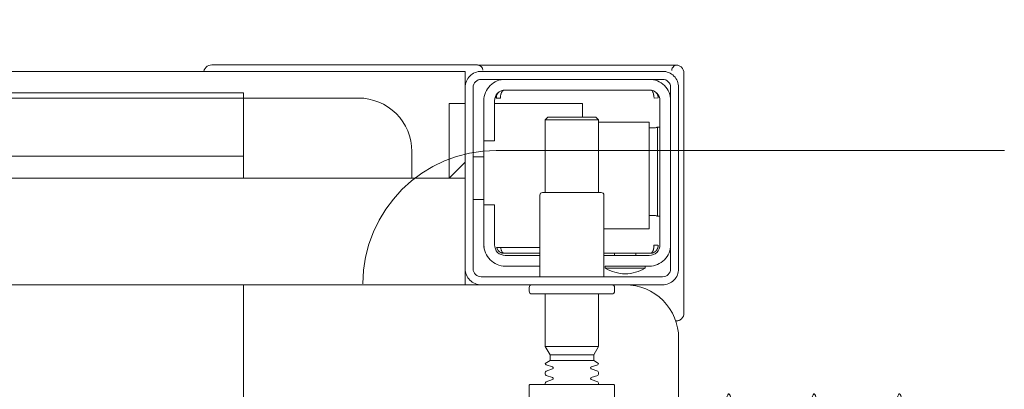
# Model space of a CAD drawing. Header units: millimetres. Extents: x 23192 to 177760, y -399809 to -79279.
# Tile 724 of 868: x 73841.08 to 73859.53, y -194626.56 to -194619.64. Entities that reach past the tile are written whole.
import ezdxf

# ---------------------------------------------------------------- set-up
doc = ezdxf.new("R2010")
doc.units = ezdxf.units.MM
doc.linetypes.add('HIDDEN2', pattern=[4.7625, 3.175, -1.5875])
doc.layers.get('0').update_dxf_attribs({"lineweight": 0})
doc.layers.add('!! 2_WYBURZENIA DO REMONTU', color=7, linetype='Continuous', lineweight=0, true_color=0x4d4d4d, plot=False)
doc.layers.add('!! wymiary osi', color=250, linetype='Continuous', lineweight=9)
doc.layers.add('!!_@ wypos sanit nd', color=7, linetype='Continuous', lineweight=0, plot=False)
doc.styles.add('TXT', font='simplex.shx')
doc.dimstyles.new('DIM50', dxfattribs={"dimscale": 5, "dimtxt": 2.5, "dimasz": 1.5, "dimexe": 0, "dimexo": 0, "dimgap": 0.5, "dimtad": 1, "dimdec": 4, "dimrnd": 0.5, "dimdsep": 46, "dimtxsty": 'TXT', "dimblk1": 'TICK1', "dimblk2": 'TICK1', "dimsah": 1, "dimcen": 0, "dimse1": 1, "dimse2": 1, "dimclrd": 1, "dimclre": 7, "dimclrt": 9, "dimadec": 0, "dimazin": 0, "dimtfac": 1, "dimtdec": 4, "dimtmove": 2, "dimatfit": 3, "dimldrblk": 'TICK1', "dimfxl": 1, "dimtolj": 1, "dimarcsym": 0})

# ---------------------------------------------------------------- blocks, each defined once
blk = doc.blocks.new('A$Cff2eaf8b')
for points in [[(-0.188, 0.06265), (-0.188, -0.01362, 0.414214), (-0.1878, -0.01382), (-0.17545, -0.01382), (-0.1722, -0.01382, 0.414214), (-0.172, -0.01362), (-0.172, -0.00982)], [(-0.15993, -0.0325), (-0.17249, -0.0325, 0.405519), (-0.172, -0.032), (-0.172, -0.0313, 0.414214), (-0.1725, -0.0308), (-0.1875, -0.0308, 0.414214), (-0.188, -0.0313), (-0.188, -0.032, 0.405519), (-0.18751, -0.0325), (-0.19, -0.0325, -0.414214), (-0.2, -0.0225), (-0.2, 0.0575, -0.266001), (-0.19506, 0.06612)], [(-0.185, -0.01382), (-0.185, -0.01406, -0.050055), (-0.18485, -0.01432), (-0.18364, -0.01473, -0.719897), (-0.18364, -0.01511), (-0.18485, -0.01552, -0.050055), (-0.185, -0.01578), (-0.185, -0.01606, -0.050055), (-0.18485, -0.01632), (-0.18364, -0.01673, -0.719897), (-0.18364, -0.01711), (-0.18485, -0.01752, -0.050055), (-0.185, -0.01778), (-0.1841, -0.0183), (-0.1841, -0.01936), (-0.185, -0.02092), (-0.185, -0.0308)], [(-0.175, -0.01382), (-0.175, -0.01406, 0.050055), (-0.17515, -0.01432), (-0.17636, -0.01473, 0.719897), (-0.17636, -0.01511), (-0.17515, -0.01552, 0.050055), (-0.175, -0.01578), (-0.175, -0.01606, 0.050055), (-0.17515, -0.01632), (-0.17636, -0.01673, 0.719897), (-0.17636, -0.01711), (-0.17515, -0.01752, 0.050055), (-0.175, -0.01778), (-0.1759, -0.0183), (-0.1759, -0.01936), (-0.175, -0.02092), (-0.175, -0.0308)], [(-0.19945, -0.02578, 0.170835), (-0.20011, -0.02584)], [(-0.20011, -0.02584, 0.091301), (-0.20056, -0.02614, 0.198909), (-0.20099, -0.02721)], [(-0.18625, -0.03562, 0.119096), (-0.19, -0.03454, 0.119096), (-0.19375, -0.03562)], [(-0.186, -0.034), (-0.186, -0.0493, 0.414214), (-0.1855, -0.0498), (-0.1745, -0.0498, 0.414214), (-0.174, -0.0493), (-0.174, -0.034)], [(-0.1985, -0.04, -0.414214), (-0.1945, -0.036), (-0.18625, -0.036), (-0.18625, -0.03562), (-0.19375, -0.03562), (-0.19375, -0.036)], [(-0.174, -0.036), (-0.1675, -0.036, -0.414214), (-0.1635, -0.04), (-0.16353, -0.0395)], [(-0.186, -0.038), (-0.1945, -0.038, 0.414214), (-0.1965, -0.04), (-0.1965, -0.067, 0.414214), (-0.1945, -0.069), (-0.1675, -0.069, 0.414214), (-0.1655, -0.067), (-0.1655, -0.0595), (-0.1635, -0.0595), (-0.1635, -0.04)], [(-0.1635, -0.0475), (-0.1655, -0.0475), (-0.1655, -0.04, 0.414214), (-0.1675, -0.038), (-0.174, -0.038)], [(-0.1945, -0.06193), (-0.19515, -0.06194), (-0.19542, -0.06194), (-0.1956, -0.06194), (-0.19567, -0.06194, 0.116465), (-0.19589, -0.062), (-0.19601, -0.06205), (-0.19601, -0.04535), (-0.19589, -0.0454, 0.116465), (-0.19567, -0.04546), (-0.19542, -0.04546), (-0.19515, -0.04546), (-0.1945, -0.04547)], [(-0.15, -0.0525), (-0.15, -0.0575, 0.414214), (-0.14, -0.0675), (-0.11847, -0.0675), (-0.11847, -0.0525)], [(-0.1675, -0.071, 0.414214), (-0.1635, -0.067), (-0.1635, -0.0595)], [(-0.1985, -0.067, 0.414214), (-0.1945, -0.071)], [(-0.20099, -0.0722, 0.198909), (-0.20056, -0.07326, 0.091301), (-0.20011, -0.07356)], [(-0.16237, -0.07369), (-0.1625, -0.07369), (-0.16269, -0.07369), (-0.16294, -0.07369), (-0.16323, -0.07369), (-0.16357, -0.07369), (-0.16393, -0.07369), (-0.16428, -0.07369), (-0.19771, -0.07369), (-0.19841, -0.07369), (-0.19903, -0.07369), (-0.19948, -0.07369), (-0.19961, -0.07369), (-0.19973, -0.07367), (-0.19984, -0.07365), (-0.20003, -0.07359, 0.517033), (-0.1987, -0.07266)], [(-0.1633, -0.0727, 0.412536), (-0.1623, -0.0737), (-0.11251, -0.0737), (-0.11222, -0.07367), (-0.11194, -0.07358), (-0.11168, -0.07345), (-0.11145, -0.07326), (-0.11126, -0.07304), (-0.11112, -0.07278), (-0.11104, -0.0725)]]:
    blk.add_lwpolyline(points, format="xyb")
for points in [[(-0.11847, -0.0325), (-0.11847, 0.0575), (0.11153, 0.0575), (0.11153, -0.0325)], [(-0.1841, -0.0183), (-0.1759, -0.0183)], [(-0.1759, -0.01936), (-0.1841, -0.01936)], [(-0.175, -0.02092), (-0.185, -0.02092)], [(-0.20001, -0.0258), (-0.19988, -0.02576), (-0.19976, -0.02573), (-0.19963, -0.02571), (-0.19948, -0.02571)], [(-0.20099, -0.02721), (-0.20099, -0.0722)], [(-0.16, -0.0355), (-0.16, -0.0325), (0.16, -0.0325), (0.16, -0.0355)], [(-0.16, -0.0485), (-0.16, -0.0365)], [(-0.19478, -0.0384), (-0.186, -0.0384)], [(-0.192, -0.038), (-0.192, -0.0384)], [(-0.188, -0.038), (-0.188, -0.0384)], [(-0.16664, -0.0395), (-0.16666, -0.03934), (-0.16669, -0.03923), (-0.16672, -0.03912), (-0.16675, -0.03902), (-0.16679, -0.03892), (-0.16684, -0.03881), (-0.16689, -0.03872), (-0.16695, -0.03863), (-0.16702, -0.03855), (-0.1671, -0.03848), (-0.16718, -0.03843), (-0.16729, -0.0384), (-0.16718, -0.03841), (-0.16708, -0.03842), (-0.16696, -0.03845), (-0.16686, -0.03848), (-0.16677, -0.03851), (-0.16666, -0.03856), (-0.16657, -0.03861), (-0.16646, -0.03868), (-0.16636, -0.03876), (-0.16627, -0.03884), (-0.16618, -0.03894), (-0.1661, -0.03904), (-0.16603, -0.03915), (-0.16598, -0.03926), (-0.16593, -0.03938), (-0.16589, -0.0395), (-0.174, -0.0395)], [(-0.174, -0.0384), (-0.16722, -0.0384)], [(-0.185, -0.063), (-0.1945, -0.063), (-0.1945, -0.043), (-0.186, -0.043)], [(-0.19591, -0.04539), (-0.19602, -0.04539), (-0.19616, -0.04539), (-0.19632, -0.04539), (-0.1965, -0.04539)], [(-0.185, -0.0498), (-0.185, -0.06342), (-0.1845, -0.06392), (-0.1755, -0.06392), (-0.175, -0.06342), (-0.175, -0.0498)], [(-0.1615, -0.0485), (-0.1635, -0.0485)], [(0.16, -0.0555), (0.157, -0.0525), (0.16, -0.0525), (-0.16, -0.0525), (-0.157, -0.0525), (-0.16, -0.0555)], [(-0.157, -0.0525), (-0.157, -0.0665), (-0.16, -0.0665)], [(0.10602, -0.0525), (0.10602, -0.05658), (-0.11847, -0.05658)], [(-0.1615, -0.0565), (-0.1635, -0.0565)], [(-0.1965, -0.06201), (-0.19632, -0.06201), (-0.19616, -0.06201), (-0.19602, -0.06201), (-0.19591, -0.06201)], [(-0.175, -0.06342), (-0.185, -0.06342)], [(-0.182, -0.06392), (-0.182, -0.0665), (-0.1655, -0.0665)], [(-0.16636, -0.06865), (-0.16625, -0.06854), (-0.16619, -0.06847), (-0.16612, -0.06839), (-0.16606, -0.0683), (-0.16601, -0.0682), (-0.16596, -0.06811), (-0.16592, -0.06801), (-0.16589, -0.0679), (-0.16586, -0.0678), (-0.16584, -0.06769), (-0.16583, -0.06759), (-0.16583, -0.06749), (-0.16593, -0.0675), (-0.16607, -0.0675), (-0.1663, -0.0675), (-0.16641, -0.0675), (-0.16651, -0.0675), (-0.16661, -0.0675), (-0.16661, -0.0676), (-0.16662, -0.0677), (-0.16663, -0.0678), (-0.16664, -0.0679), (-0.16665, -0.068), (-0.16667, -0.06811), (-0.1667, -0.06821), (-0.16673, -0.06831), (-0.16676, -0.06841), (-0.1668, -0.06852), (-0.16685, -0.06862), (-0.1669, -0.06871), (-0.16697, -0.0688), (-0.16704, -0.06887), (-0.16712, -0.06893), (-0.16725, -0.069), (-0.19475, -0.069), (-0.19493, -0.0689), (-0.19501, -0.06882), (-0.19508, -0.06874), (-0.19513, -0.06865), (-0.19518, -0.06855), (-0.19522, -0.06846), (-0.19526, -0.06835), (-0.19529, -0.06825), (-0.19532, -0.06813), (-0.19534, -0.06803), (-0.19536, -0.06793), (-0.19537, -0.06783), (-0.19538, -0.06772), (-0.19539, -0.0676), (-0.19539, -0.0675), (-0.19617, -0.06751), (-0.19616, -0.06762), (-0.19615, -0.06772), (-0.19613, -0.06783), (-0.19611, -0.06793), (-0.19607, -0.06803), (-0.19603, -0.06813), (-0.19598, -0.06823), (-0.19593, -0.06832), (-0.19586, -0.06841), (-0.19579, -0.06849), (-0.19572, -0.06857), (-0.19563, -0.06865)], [(-0.03305, -0.0725), (-0.16, -0.0725), (-0.16, -0.0695)]]:
    blk.add_lwpolyline(points)
for points in [[(-0.2, -0.0695), (-0.2, -0.0355, -0.414214), (-0.197, -0.0325), (-0.163, -0.0325, -0.414214), (-0.16, -0.0355), (-0.16, -0.0695, -0.414214), (-0.163, -0.0725), (-0.197, -0.0725, -0.414214)], [(-0.1615, -0.0355), (-0.1615, -0.0695, -0.414214), (-0.163, -0.071), (-0.197, -0.071, -0.414214), (-0.1985, -0.0695), (-0.1985, -0.0355, -0.414214), (-0.197, -0.034), (-0.163, -0.034, -0.414214)]]:
    blk.add_lwpolyline(points, format="xyb", close=True)
for points in [[(-0.19467, -0.0384), (-0.19467, -0.0384), (-0.19467, -0.0384), (-0.19466, -0.0384), (-0.19466, -0.0384), (-0.19466, -0.0384), (-0.19466, -0.0384), (-0.19466, -0.0384), (-0.19466, -0.0384), (-0.19466, -0.0384), (-0.19466, -0.0384), (-0.19466, -0.0384), (-0.19466, -0.0384), (-0.19466, -0.0384), (-0.19466, -0.0384), (-0.19467, -0.0384), (-0.19467, -0.0384), (-0.19467, -0.0384), (-0.19467, -0.0384), (-0.19467, -0.0384), (-0.19468, -0.0384), (-0.19468, -0.0384), (-0.19468, -0.0384), (-0.19469, -0.0384), (-0.1947, -0.0384), (-0.19471, -0.0384), (-0.19471, -0.0384), (-0.19471, -0.0384), (-0.19471, -0.0384), (-0.19472, -0.0384), (-0.19472, -0.0384), (-0.19472, -0.0384), (-0.19472, -0.03841), (-0.19473, -0.03841), (-0.19473, -0.03841), (-0.19473, -0.03841), (-0.19473, -0.03841), (-0.19473, -0.03841), (-0.19474, -0.03841), (-0.19474, -0.03841), (-0.19474, -0.03841), (-0.19474, -0.03841), (-0.19474, -0.03841), (-0.19474, -0.03841), (-0.19475, -0.03841), (-0.19475, -0.03841), (-0.19475, -0.03841), (-0.19475, -0.03841), (-0.19476, -0.03841), (-0.19476, -0.03841), (-0.19476, -0.03841), (-0.19476, -0.03841), (-0.19477, -0.03842), (-0.19477, -0.03842), (-0.19477, -0.03842), (-0.19478, -0.03842), (-0.19479, -0.03842), (-0.19479, -0.03842), (-0.1948, -0.03843), (-0.19481, -0.03843), (-0.19481, -0.03843), (-0.19482, -0.03844), (-0.19483, -0.03844), (-0.19484, -0.03844), (-0.19484, -0.03845), (-0.19485, -0.03845), (-0.19486, -0.03845), (-0.19486, -0.03846), (-0.19487, -0.03846), (-0.19488, -0.03847), (-0.19489, -0.03847), (-0.19489, -0.03848), (-0.1949, -0.03848), (-0.19491, -0.03849), (-0.19491, -0.03849), (-0.19492, -0.0385), (-0.19493, -0.0385), (-0.19493, -0.03851), (-0.19494, -0.03851), (-0.19495, -0.03852), (-0.19495, -0.03852), (-0.19496, -0.03853), (-0.19497, -0.03854), (-0.19497, -0.03854), (-0.19498, -0.03855), (-0.19499, -0.03856), (-0.19499, -0.03856), (-0.195, -0.03857), (-0.19501, -0.03858), (-0.19501, -0.03859), (-0.19502, -0.03859), (-0.19503, -0.0386), (-0.19503, -0.03861), (-0.19504, -0.03862), (-0.19505, -0.03862), (-0.19505, -0.03863), (-0.19506, -0.03864), (-0.19507, -0.03865), (-0.19507, -0.03866), (-0.19508, -0.03867), (-0.19508, -0.03868), (-0.19509, -0.03869), (-0.1951, -0.03869), (-0.1951, -0.0387), (-0.19511, -0.03871), (-0.19511, -0.03872), (-0.19512, -0.03873), (-0.19512, -0.03874), (-0.19513, -0.03875), (-0.19514, -0.03876), (-0.19514, -0.03877), (-0.19515, -0.03878), (-0.19515, -0.03879), (-0.19516, -0.0388), (-0.19516, -0.03881), (-0.19517, -0.03882), (-0.19517, -0.03884), (-0.19518, -0.03885), (-0.19518, -0.03886), (-0.19519, -0.03887), (-0.1952, -0.03888), (-0.1952, -0.03889), (-0.19521, -0.0389), (-0.19521, -0.03891), (-0.19521, -0.03893), (-0.19522, -0.03894), (-0.19522, -0.03895), (-0.19523, -0.03896), (-0.19523, -0.03897), (-0.19524, -0.03899), (-0.19524, -0.039), (-0.19525, -0.03901), (-0.19525, -0.03902), (-0.19526, -0.03905), (-0.19527, -0.03907), (-0.19528, -0.0391), (-0.19528, -0.03912), (-0.19529, -0.03915), (-0.1953, -0.03918), (-0.19531, -0.0392), (-0.19531, -0.03923), (-0.19532, -0.03926), (-0.19532, -0.03928), (-0.19533, -0.03931), (-0.19533, -0.03933), (-0.19534, -0.03936), (-0.19534, -0.03939), (-0.19535, -0.03941), (-0.19535, -0.03944), (-0.19536, -0.03947), (-0.19536, -0.03949), (-0.19536, -0.03952), (-0.19537, -0.03955), (-0.19537, -0.03957), (-0.19537, -0.0396), (-0.19537, -0.03961), (-0.19537, -0.03962), (-0.19538, -0.03963), (-0.19538, -0.03963), (-0.19538, -0.03964), (-0.19538, -0.03965), (-0.19538, -0.03965), (-0.19538, -0.03966), (-0.19538, -0.03966), (-0.19538, -0.03967), (-0.19538, -0.03967), (-0.19538, -0.03968), (-0.19538, -0.03969), (-0.19538, -0.03969), (-0.19538, -0.0397), (-0.19538, -0.0397), (-0.19538, -0.0397), (-0.19538, -0.03971), (-0.19538, -0.03971), (-0.19538, -0.03972), (-0.19538, -0.03972), (-0.19538, -0.03972), (-0.19538, -0.03973), (-0.19538, -0.03973), (-0.19538, -0.03973), (-0.19538, -0.03974), (-0.19538, -0.03974), (-0.19538, -0.03974), (-0.19538, -0.03974), (-0.19538, -0.03975), (-0.19538, -0.03975), (-0.19538, -0.03975), (-0.19538, -0.03976), (-0.19538, -0.03976), (-0.19538, -0.03977), (-0.19538, -0.03977), (-0.19539, -0.03978), (-0.19539, -0.03978), (-0.19539, -0.03979), (-0.19539, -0.03979), (-0.19539, -0.03979), (-0.19539, -0.0398), (-0.19539, -0.0398), (-0.19539, -0.03981), (-0.19539, -0.03981), (-0.19539, -0.03982), (-0.19538, -0.03982), (-0.19538, -0.03983), (-0.19538, -0.03983), (-0.19538, -0.03984), (-0.19538, -0.03984), (-0.19538, -0.03984), (-0.19538, -0.03985), (-0.19538, -0.03986), (-0.19538, -0.03986), (-0.19538, -0.03987), (-0.19538, -0.03987), (-0.19538, -0.03987), (-0.19538, -0.03988), (-0.19538, -0.03988), (-0.19538, -0.03989), (-0.19538, -0.03989), (-0.19538, -0.03989), (-0.19538, -0.03989), (-0.19538, -0.0399), (-0.19538, -0.0399), (-0.19539, -0.0399), (-0.19539, -0.0399), (-0.19539, -0.0399), (-0.19539, -0.0399), (-0.19539, -0.0399), (-0.19539, -0.03991), (-0.1954, -0.03991), (-0.1954, -0.03991), (-0.1954, -0.03991), (-0.1954, -0.03991), (-0.1954, -0.03991), (-0.19541, -0.03991), (-0.19541, -0.03991), (-0.19542, -0.03991), (-0.19542, -0.03991), (-0.19543, -0.0399), (-0.19544, -0.0399), (-0.19545, -0.0399), (-0.19545, -0.0399), (-0.19546, -0.0399), (-0.19546, -0.0399), (-0.19547, -0.0399), (-0.19547, -0.0399), (-0.19548, -0.0399), (-0.19549, -0.0399), (-0.1955, -0.0399), (-0.1955, -0.0399), (-0.19551, -0.0399), (-0.19552, -0.0399), (-0.19553, -0.0399), (-0.19554, -0.0399), (-0.19555, -0.0399), (-0.19556, -0.0399), (-0.19557, -0.0399), (-0.19558, -0.0399), (-0.19559, -0.0399), (-0.19561, -0.0399), (-0.19564, -0.0399), (-0.19566, -0.0399), (-0.19568, -0.0399), (-0.1957, -0.0399), (-0.19574, -0.0399), (-0.19576, -0.0399), (-0.19578, -0.0399), (-0.19595, -0.0399), (-0.19596, -0.0399), (-0.19598, -0.0399), (-0.19599, -0.0399), (-0.19601, -0.0399), (-0.19602, -0.0399), (-0.19603, -0.0399), (-0.19604, -0.0399), (-0.19605, -0.0399), (-0.19606, -0.0399), (-0.19607, -0.0399), (-0.19608, -0.0399), (-0.19609, -0.0399), (-0.1961, -0.0399), (-0.19611, -0.0399), (-0.19612, -0.0399), (-0.19613, -0.03989), (-0.19614, -0.03989), (-0.19614, -0.03989), (-0.19615, -0.03989), (-0.19615, -0.03989), (-0.19615, -0.03989), (-0.19615, -0.03989), (-0.19616, -0.03989), (-0.19616, -0.03989), (-0.19616, -0.03989), (-0.19616, -0.0399), (-0.19616, -0.0399), (-0.19616, -0.0399), (-0.19616, -0.0399), (-0.19616, -0.0399), (-0.19617, -0.0399), (-0.19617, -0.03991), (-0.19617, -0.03991), (-0.19617, -0.03991), (-0.19617, -0.03991), (-0.19617, -0.03991), (-0.19617, -0.03991), (-0.19617, -0.03991), (-0.19617, -0.03991), (-0.19617, -0.03991), (-0.19617, -0.03991), (-0.19617, -0.0399), (-0.19617, -0.0399), (-0.19617, -0.0399), (-0.19617, -0.03989), (-0.19617, -0.03989), (-0.19617, -0.03989), (-0.19617, -0.03988), (-0.19617, -0.03987), (-0.19617, -0.03986), (-0.19617, -0.03985), (-0.19617, -0.03984), (-0.19617, -0.03984), (-0.19617, -0.03984), (-0.19617, -0.03983), (-0.19617, -0.03983), (-0.19617, -0.03982), (-0.19617, -0.03982), (-0.19617, -0.03981), (-0.19616, -0.0398), (-0.19616, -0.03979), (-0.19616, -0.03979), (-0.19616, -0.03978), (-0.19616, -0.03978), (-0.19616, -0.03977), (-0.19616, -0.03977), (-0.19616, -0.03977), (-0.19616, -0.03976), (-0.19616, -0.03976), (-0.19616, -0.03975), (-0.19616, -0.03975), (-0.19616, -0.03974), (-0.19616, -0.03974), (-0.19616, -0.03973), (-0.19616, -0.03973), (-0.19616, -0.03972), (-0.19616, -0.03972), (-0.19616, -0.03972), (-0.19616, -0.03972), (-0.19616, -0.03971), (-0.19616, -0.03971), (-0.19616, -0.0397), (-0.19615, -0.0397), (-0.19615, -0.0397), (-0.19615, -0.03969), (-0.19615, -0.03969), (-0.19615, -0.03968), (-0.19615, -0.03967), (-0.19615, -0.03967), (-0.19615, -0.03966), (-0.19615, -0.03966), (-0.19615, -0.03965), (-0.19615, -0.03964), (-0.19614, -0.03964), (-0.19614, -0.03963), (-0.19614, -0.03962), (-0.19614, -0.03962), (-0.19614, -0.03961), (-0.19614, -0.0396), (-0.19614, -0.03959), (-0.19613, -0.03958), (-0.19613, -0.03958), (-0.19613, -0.03957), (-0.19613, -0.03955), (-0.19612, -0.03954), (-0.19612, -0.03952), (-0.19611, -0.0395), (-0.19611, -0.03949), (-0.1961, -0.03947), (-0.1961, -0.03945), (-0.19609, -0.03944), (-0.19609, -0.03942), (-0.19608, -0.03941), (-0.19608, -0.03939), (-0.19607, -0.03937), (-0.19607, -0.03936), (-0.19606, -0.03934), (-0.19605, -0.03933), (-0.19605, -0.03931), (-0.19604, -0.0393), (-0.19603, -0.03928), (-0.19603, -0.03927), (-0.19602, -0.03925), (-0.19601, -0.03923), (-0.196, -0.03922), (-0.196, -0.0392), (-0.19599, -0.03919), (-0.19598, -0.03918), (-0.19597, -0.03916), (-0.19596, -0.03915), (-0.19596, -0.03913), (-0.19595, -0.03912), (-0.19594, -0.0391), (-0.19593, -0.03909), (-0.19592, -0.03907), (-0.19591, -0.03906), (-0.1959, -0.03905), (-0.19589, -0.03903), (-0.19588, -0.03902), (-0.19587, -0.03901), (-0.19586, -0.03899), (-0.19585, -0.03898), (-0.19584, -0.03897), (-0.19583, -0.03895), (-0.19582, -0.03894), (-0.19581, -0.03893), (-0.1958, -0.03891), (-0.19579, -0.0389), (-0.19577, -0.03889), (-0.19576, -0.03888), (-0.19575, -0.03886), (-0.19574, -0.03885), (-0.19573, -0.03884), (-0.19572, -0.03883), (-0.1957, -0.03882), (-0.19569, -0.0388), (-0.19568, -0.03879), (-0.19567, -0.03878), (-0.19565, -0.03877), (-0.19564, -0.03876), (-0.19563, -0.03875), (-0.19562, -0.03874), (-0.1956, -0.03873), (-0.19559, -0.03872), (-0.19558, -0.03871), (-0.19556, -0.0387), (-0.19555, -0.03869), (-0.19554, -0.03868), (-0.19552, -0.03867), (-0.19551, -0.03866), (-0.19549, -0.03865), (-0.19548, -0.03864), (-0.19547, -0.03863), (-0.19545, -0.03862), (-0.19544, -0.03861), (-0.19542, -0.0386), (-0.19541, -0.0386), (-0.19539, -0.03859), (-0.19538, -0.03858), (-0.19536, -0.03857), (-0.19535, -0.03856), (-0.19533, -0.03856), (-0.19532, -0.03855), (-0.1953, -0.03854), (-0.19529, -0.03853), (-0.19527, -0.03853), (-0.19526, -0.03852), (-0.19524, -0.03851), (-0.19522, -0.03851), (-0.19521, -0.0385), (-0.19519, -0.0385), (-0.19518, -0.03849), (-0.19516, -0.03848), (-0.19515, -0.03848), (-0.19513, -0.03847), (-0.19511, -0.03847), (-0.1951, -0.03846), (-0.19508, -0.03846), (-0.19506, -0.03845), (-0.19505, -0.03845), (-0.19503, -0.03845), (-0.19502, -0.03844), (-0.195, -0.03844), (-0.19498, -0.03843), (-0.19497, -0.03843), (-0.19495, -0.03843), (-0.19493, -0.03842), (-0.19492, -0.03842), (-0.19491, -0.03842), (-0.1949, -0.03842), (-0.19489, -0.03842), (-0.19488, -0.03842), (-0.19487, -0.03841), (-0.19486, -0.03841), (-0.19485, -0.03841), (-0.19484, -0.03841), (-0.19483, -0.03841), (-0.19481, -0.03841), (-0.1948, -0.03841), (-0.19479, -0.03841), (-0.19479, -0.03841), (-0.19478, -0.03841), (-0.19478, -0.0384), (-0.19477, -0.0384), (-0.19477, -0.0384), (-0.19476, -0.0384), (-0.19475, -0.0384), (-0.19474, -0.0384), (-0.19474, -0.0384), (-0.19473, -0.0384), (-0.19473, -0.0384), (-0.19471, -0.0384), (-0.19471, -0.0384), (-0.1947, -0.0384), (-0.1947, -0.0384), (-0.19469, -0.0384), (-0.19469, -0.0384), (-0.19469, -0.0384), (-0.19469, -0.0384), (-0.19468, -0.0384), (-0.19468, -0.0384), (-0.19468, -0.0384), (-0.19468, -0.0384), (-0.19467, -0.0384), (-0.19467, -0.0384), (-0.19467, -0.0384)], [(-0.11847, -0.0685), (0.11153, -0.0685), (0.11153, -0.0675), (-0.11847, -0.0675)]]:
    blk.add_lwpolyline(points, close=True)
for centre in [(-0.24136, 0.04363), (-0.22538, 0.04363), (-0.20939, 0.04363)]:
    blk.add_ellipse(centre, major_axis=(0, 0.0557), ratio=0.04256, start_param=0.705617, end_param=3.691026)
blk = doc.blocks.new('TICK1')
at = {"color": 0}
for p, q in [((0, -1.4), (0, 1.4)), ((0, 0), (-1, 0))]:
    blk.add_line(p, q, dxfattribs=at)
at = {"color": 2}
blk.add_line((-1, -1), (1, 1), dxfattribs=at)
blk = doc.blocks.new('*D1930')
at = {"layer": '!! wymiary osi', "color": 1, "lineweight": -2, "transparency": 16777216}
blk.add_line((73777.923, -194606.38), (74084.923, -194606.38), dxfattribs=at)
at = {"layer": 'DEFPOINTS', "color": 0, "transparency": 16777216}
for p in [(74092.423, -194606.38), (73770.423, -194639.588), (74092.423, -194639.588)]:
    blk.add_point(p, dxfattribs=at)
at = {"layer": '!! wymiary osi', "color": 1, "lineweight": -2, "transparency": 16777216, "xscale": 7.5, "yscale": 7.5, "zscale": 7.5, "rotation": 180}
blk.add_blockref('TICK1', (73770.423, -194606.38), dxfattribs=at)
at = {"layer": '!! wymiary osi', "color": 1, "lineweight": -2, "transparency": 16777216, "xscale": 7.5, "yscale": 7.5, "zscale": 7.5}
blk.add_blockref('TICK1', (74092.423, -194606.38), dxfattribs=at)
at = {"layer": '!! wymiary osi', "color": 9, "transparency": 16777216, "insert": (73931.423, -194597.63), "char_height": 12.5, "attachment_point": 5, "style": 'TXT'}
blk.add_mtext('\\A1;322', dxfattribs=at)

msp = doc.modelspace()

# ---------------------------------------------------------------- linework, layer by layer
at = {"layer": '!! 2_WYBURZENIA DO REMONTU', "linetype": 'HIDDEN2', "ltscale": 3}
for p, q in [((73850.00661, -194622.0883), (73890.00661, -194622.0883)), ((73847.50661, -194637.0883), (73847.50661, -194624.5883))]:
    msp.add_line(p, q, dxfattribs=at)
msp.add_arc((73850.00661, -194624.5883), 2.5, 90, 180, dxfattribs=at)

# ---------------------------------------------------------------- block references
at = {"layer": '!!_@ wypos sanit nd', "xscale": 100, "yscale": 100, "zscale": 100, "rotation": 180}
msp.add_blockref('A$Cff2eaf8b', (73833.4231, -194627.8553), dxfattribs=at)

# ---------------------------------------------------------------- dimensions: what is measured, and where the dimension line sits
at = {"layer": '!! wymiary osi'}
dim = msp.add_linear_dim(base=(74092.42327, -194606.38034), p1=(73770.42327, -194639.5883), p2=(74092.42327, -194639.5883), dimstyle='DIM50', dxfattribs=at)
dim.commit()
dim.dimension.update_dxf_attribs({"geometry": '*D1930', "text_midpoint": (73931.42327, -194597.63034)})

doc.saveas('drawing.dxf')
